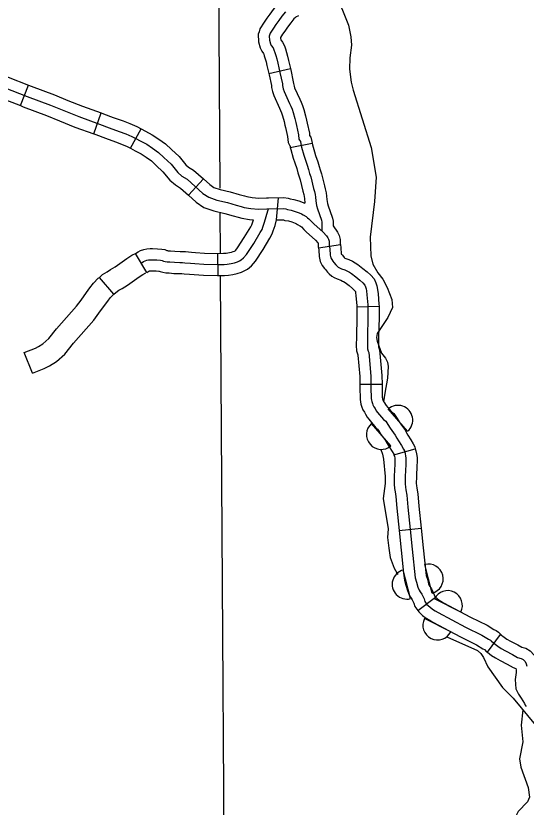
# Model space of a CAD drawing. Extents: x 1377389 to 1380723, y 1168351 to 1170484.
# Drawn here: x 1379498.1 to 1379567.2, y 1169210.4 to 1169317.6 of the extents above; entities that cross this region are included whole.
import ezdxf

# ---------------------------------------------------------------- set-up
doc = ezdxf.new("R2010")
doc.units = 0
doc.layers.add('B_Fill', color=7, linetype='Continuous')

msp = doc.modelspace()

# ---------------------------------------------------------------- linework, layer by layer
at = {"layer": 'B_Fill'}
for p, q in [((1379532.33, 1169309.8), (1379535.25, 1169310.48)), ((1379498.71, 1169305.44), (1379499.8, 1169308.23)), ((1379508.61, 1169301.64), (1379509.61, 1169304.47)), ((1379513.61, 1169299.66), (1379515.02, 1169302.31)), ((1379535.24, 1169299.79), (1379538.19, 1169300.34)), ((1379521.45, 1169293.29), (1379523.47, 1169295.51)), ((1379533.39, 1169289.98), (1379533.62, 1169292.96)), ((1379539.05, 1169286.16), (1379542.02, 1169286.64)), ((1379515.79, 1169282.82), (1379514.27, 1169285.41)), ((1379525.47, 1169282.43), (1379525.43, 1169285.43)), ((1379511.32, 1169279.88), (1379509.38, 1169282.18)), ((1379544.25, 1169278.18), (1379547.25, 1169278.27)), ((1379544.66, 1169267.69), (1379547.66, 1169267.72)), ((1379551.13, 1169261.33), (1379548.51, 1169264.35)), ((1379548.87, 1169259.36), (1379546.24, 1169262.38)), ((1379549.28, 1169258.15), (1379552.17, 1169258.93)), ((1379549.96, 1169247.88), (1379552.95, 1169248.2)), ((1379551.52, 1169238.65), (1379550.54, 1169242.53)), ((1379554.43, 1169239.39), (1379553.44, 1169243.27)), ((1379552.5, 1169237.03), (1379554.88, 1169238.87)), ((1379558.33, 1169236.84), (1379554.75, 1169238.64)), ((1379556.98, 1169234.16), (1379553.4, 1169235.96)), ((1379561.93, 1169231.39), (1379563.72, 1169233.8))]:
    msp.add_line(p, q, dxfattribs=at)
for points in [[(1379525.72, 1169294.26), (1379525.54, 1169322.81)], [(1379541.38, 1169320.77), (1379543.13, 1169316.36), (1379543.45, 1169314.75), (1379543.51, 1169313.63), (1379543.28, 1169311.9), (1379543.26, 1169310.38), (1379543.48, 1169308.6), (1379543.74, 1169307.53), (1379546.17, 1169299.78), (1379546.88, 1169295.76), (1379546.63, 1169292.47), (1379546.06, 1169287.64), (1379546.13, 1169285.11), (1379546.41, 1169283.98), (1379547.08, 1169282.78), (1379547.75, 1169281.95), (1379548.37, 1169280.79), (1379548.99, 1169279.19), (1379549.07, 1169278.11), (1379548.43, 1169276.73), (1379546.99, 1169274.55), (1379546.93, 1169274.03), (1379547.01, 1169273.53), (1379547.61, 1169271.91), (1379548.12, 1169271.23), (1379548.38, 1169270.7), (1379548.5, 1169270.1), (1379548.42, 1169268.54), (1379548.04, 1169266.5), (1379547.87, 1169265.33)], [(1379535.42, 1169320.45), (1379535.16, 1169320.37), (1379534.6, 1169320.11), (1379534.01, 1169319.74), (1379533.45, 1169319.14), (1379532.91, 1169318.45), (1379532.47, 1169317.85), (1379532.05, 1169317.28), (1379531.7, 1169316.76), (1379531.09, 1169315.83), (1379531, 1169315.44), (1379530.87, 1169315.11), (1379530.93, 1169314.09), (1379531.14, 1169313.28), (1379531.38, 1169312.81), (1379531.6, 1169312.51), (1379531.64, 1169312.43), (1379531.71, 1169312.2), (1379531.84, 1169311.79), (1379531.96, 1169311.39), (1379532.08, 1169310.86), (1379532.33, 1169309.8)], [(1379534.59, 1169318.16), (1379534.11, 1169317.55), (1379533.68, 1169316.96), (1379533.27, 1169316.42), (1379532.95, 1169315.94), (1379532.5, 1169315.24), (1379532.44, 1169314.99), (1379532.39, 1169314.86), (1379532.42, 1169314.32), (1379532.55, 1169313.81), (1379532.66, 1169313.6), (1379532.9, 1169313.28), (1379533.03, 1169312.98), (1379533.14, 1169312.66), (1379533.27, 1169312.23), (1379533.41, 1169311.77), (1379533.54, 1169311.21), (1379533.84, 1169309.94), (1379534.16, 1169308.41), (1379534.19, 1169308.17), (1379534.29, 1169307.71), (1379534.4, 1169307.34), (1379535.15, 1169305.73), (1379535.31, 1169305.35), (1379535.48, 1169304.95), (1379535.61, 1169304.49), (1379535.85, 1169303.69), (1379535.99, 1169303.15), (1379536.07, 1169302.77), (1379536.33, 1169301.48), (1379536.39, 1169300.92), (1379536.47, 1169300.78), (1379536.6, 1169300.57), (1379536.68, 1169300.25), (1379536.76, 1169299.82), (1379537.06, 1169298.74), (1379537.25, 1169298.18), (1379537.54, 1169297.37), (1379537.7, 1169296.78), (1379537.86, 1169296.27), (1379538.03, 1169295.79), (1379538.4, 1169294.2), (1379538.51, 1169293.8), (1379538.62, 1169293.4), (1379538.64, 1169293.02), (1379538.7, 1169292.54), (1379538.8, 1169291.89), (1379538.91, 1169291.44), (1379539.47, 1169289.93), (1379539.53, 1169289.66), (1379539.53, 1169289.37), (1379539.53, 1169288.42)], [(1379536.37, 1169317.61), (1379536.27, 1169317.58), (1379536.03, 1169317.46), (1379535.92, 1169317.4), (1379535.73, 1169317.19), (1379535.3, 1169316.64), (1379534.88, 1169316.07), (1379534.5, 1169315.55), (1379534.2, 1169315.11), (1379533.9, 1169314.65), (1379533.91, 1169314.55), (1379533.96, 1169314.37), (1379534.2, 1169314.04), (1379534.43, 1169313.53), (1379534.57, 1169313.12), (1379534.71, 1169312.66), (1379534.86, 1169312.16), (1379535, 1169311.55), (1379535.25, 1169310.48)], [(1379491.4, 1169313.19), (1379491.66, 1169312.9), (1379492.09, 1169312.36), (1379492.57, 1169311.95), (1379493.17, 1169311.57), (1379494.08, 1169310.93), (1379494.84, 1169310.44), (1379495.73, 1169309.88), (1379496.18, 1169309.65), (1379496.64, 1169309.45), (1379497.03, 1169309.31), (1379499.8, 1169308.23)], [(1379489.19, 1169311.15), (1379489.39, 1169310.94), (1379489.92, 1169310.27), (1379490.77, 1169309.54), (1379491.5, 1169309.07), (1379492.4, 1169308.44), (1379493.22, 1169307.91), (1379494.26, 1169307.26), (1379494.9, 1169306.94), (1379495.52, 1169306.66), (1379495.98, 1169306.5), (1379498.71, 1169305.44)], [(1379535.25, 1169310.48), (1379535.3, 1169310.27), (1379535.64, 1169308.65), (1379535.67, 1169308.43), (1379535.75, 1169308.09), (1379535.81, 1169307.86), (1379536.52, 1169306.34), (1379536.7, 1169305.92), (1379536.89, 1169305.44), (1379537.05, 1169304.92), (1379537.3, 1169304.08), (1379537.45, 1169303.49), (1379537.53, 1169303.08), (1379537.82, 1169301.71), (1379537.85, 1169301.41), (1379538, 1169301.16), (1379538.15, 1169300.57), (1379538.19, 1169300.34)], [(1379532.33, 1169309.8), (1379532.37, 1169309.62), (1379532.68, 1169308.18), (1379532.71, 1169307.92), (1379532.84, 1169307.34), (1379532.99, 1169306.81), (1379533.78, 1169305.11), (1379533.93, 1169304.78), (1379534.06, 1169304.46), (1379534.17, 1169304.06), (1379534.4, 1169303.29), (1379534.52, 1169302.81), (1379534.6, 1169302.46), (1379534.85, 1169301.26), (1379534.93, 1169300.44), (1379535.19, 1169300), (1379535.21, 1169299.98), (1379535.22, 1169299.93), (1379535.24, 1169299.79)], [(1379496.5, 1169307.9), (1379499.61, 1169306.7), (1379502.75, 1169305.52), (1379504.56, 1169304.76), (1379506.59, 1169303.95), (1379509.42, 1169302.95), (1379510.72, 1169302.44), (1379512.08, 1169301.95), (1379512.96, 1169301.62), (1379513.8, 1169301.26), (1379514.31, 1169300.98)], [(1379499.8, 1169308.23), (1379500.15, 1169308.1), (1379503.3, 1169306.91), (1379505.13, 1169306.15), (1379507.11, 1169305.35), (1379509.61, 1169304.47)], [(1379498.71, 1169305.44), (1379499.08, 1169305.29), (1379502.2, 1169304.12), (1379503.99, 1169303.37), (1379506.06, 1169302.54), (1379508.61, 1169301.64)], [(1379509.61, 1169304.47), (1379509.95, 1169304.35), (1379511.25, 1169303.84), (1379512.6, 1169303.36), (1379513.52, 1169303.01), (1379514.45, 1169302.61), (1379515.02, 1169302.31)], [(1379508.61, 1169301.64), (1379508.9, 1169301.54), (1379510.19, 1169301.03), (1379511.56, 1169300.54), (1379512.39, 1169300.23), (1379513.15, 1169299.9), (1379513.61, 1169299.66)], [(1379515.02, 1169302.31), (1379515.62, 1169301.99), (1379516.55, 1169301.5), (1379517.43, 1169300.92), (1379518.34, 1169300.28), (1379519.14, 1169299.52), (1379520.18, 1169298.54), (1379521.1, 1169297.44), (1379521.45, 1169297.12), (1379522.15, 1169296.7), (1379523.47, 1169295.51)], [(1379514.31, 1169300.98), (1379514.92, 1169300.66), (1379515.79, 1169300.21), (1379516.58, 1169299.68), (1379517.39, 1169299.11), (1379518.11, 1169298.43), (1379519.09, 1169297.51), (1379520.01, 1169296.39), (1379520.56, 1169295.9), (1379521.26, 1169295.49), (1379523.41, 1169293.54), (1379524.22, 1169293.02), (1379525.31, 1169292.64), (1379526.73, 1169292.3), (1379527.91, 1169291.97)], [(1379538.19, 1169300.34), (1379538.23, 1169300.15), (1379538.5, 1169299.18), (1379538.66, 1169298.67), (1379538.97, 1169297.83), (1379539.14, 1169297.2), (1379539.29, 1169296.73), (1379539.47, 1169296.2), (1379539.86, 1169294.57), (1379539.96, 1169294.19), (1379540.1, 1169293.65), (1379540.14, 1169293.16), (1379540.18, 1169292.74), (1379540.28, 1169292.19), (1379540.35, 1169291.87), (1379540.92, 1169290.34), (1379540.95, 1169290.2)], [(1379513.61, 1169299.66), (1379514.22, 1169299.33), (1379515.02, 1169298.91), (1379515.74, 1169298.44), (1379516.44, 1169297.95), (1379517.08, 1169297.34), (1379517.99, 1169296.48), (1379518.93, 1169295.35), (1379519.67, 1169294.69), (1379520.36, 1169294.28), (1379521.45, 1169293.29)], [(1379535.24, 1169299.79), (1379535.3, 1169299.48), (1379535.62, 1169298.31), (1379535.83, 1169297.68), (1379536.11, 1169296.92), (1379536.26, 1169296.36), (1379536.44, 1169295.81), (1379536.58, 1169295.38), (1379536.95, 1169293.84), (1379537.06, 1169293.41), (1379537.13, 1169293.15), (1379537.15, 1169292.88), (1379537.22, 1169292.24)], [(1379523.47, 1169295.51), (1379524.33, 1169294.74), (1379524.88, 1169294.37), (1379525.73, 1169294.08), (1379527.1, 1169293.75), (1379528.31, 1169293.41), (1379529.03, 1169293.22), (1379529.36, 1169293.11), (1379530.06, 1169293.01), (1379530.97, 1169292.92), (1379532.01, 1169292.95), (1379532.3, 1169292.96)], [(1379521.45, 1169293.29), (1379522.49, 1169292.35), (1379523.55, 1169291.66), (1379524.89, 1169291.2), (1379526.35, 1169290.85), (1379527.51, 1169290.52), (1379528.16, 1169290.34), (1379528.66, 1169290.18), (1379529.71, 1169290.03), (1379530.27, 1169289.97)], [(1379532.3, 1169292.96), (1379534.35, 1169292.99), (1379534.93, 1169292.91), (1379535.2, 1169292.83), (1379535.71, 1169292.74), (1379536.38, 1169292.53), (1379537.22, 1169292.24)], [(1379527.91, 1169291.97), (1379528.6, 1169291.78), (1379529.01, 1169291.64), (1379529.88, 1169291.52), (1379530.92, 1169291.42), (1379532.04, 1169291.45), (1379534.25, 1169291.49), (1379534.62, 1169291.44), (1379534.86, 1169291.37), (1379535.35, 1169291.28), (1379535.91, 1169291.1), (1379536.42, 1169290.93), (1379536.76, 1169290.79), (1379537, 1169290.65), (1379537.39, 1169290.4), (1379537.58, 1169290.26), (1379537.77, 1169290.09), (1379538.12, 1169289.74), (1379538.44, 1169289.42), (1379539.68, 1169288.28), (1379540.16, 1169287.79), (1379540.33, 1169287.53), (1379540.42, 1169287.35), (1379540.48, 1169287.09), (1379540.5, 1169286.84), (1379540.52, 1169286.47), (1379540.59, 1169286.04), (1379540.65, 1169285.19), (1379540.72, 1169284.83), (1379540.84, 1169284.58), (1379541.01, 1169284.35), (1379541.15, 1169284.19), (1379541.42, 1169283.88), (1379541.56, 1169283.72), (1379541.71, 1169283.58), (1379541.91, 1169283.47), (1379542.17, 1169283.33), (1379542.63, 1169283.18), (1379542.99, 1169283.02), (1379543.24, 1169282.88), (1379543.54, 1169282.69), (1379544.13, 1169282.23), (1379544.66, 1169281.79), (1379545.06, 1169281.42), (1379545.31, 1169281.14), (1379545.43, 1169280.88), (1379545.52, 1169280.63), (1379545.57, 1169280.34), (1379545.62, 1169279.81), (1379545.74, 1169278.44), (1379545.76, 1169277.86), (1379545.76, 1169276.78), (1379545.69, 1169274.09), (1379545.67, 1169272.99), (1379545.71, 1169272.48), (1379545.8, 1169272.16), (1379545.87, 1169271.99), (1379546.15, 1169268.81), (1379546.16, 1169266.94), (1379546.18, 1169266.08), (1379546.2, 1169265.78), (1379546.24, 1169265.55), (1379546.27, 1169265.34), (1379546.36, 1169265.08), (1379546.43, 1169264.89), (1379546.57, 1169264.64), (1379546.71, 1169264.39), (1379546.88, 1169264.11), (1379547.06, 1169263.89), (1379547.85, 1169262.9), (1379548.16, 1169262.68), (1379548.43, 1169262.26), (1379548.76, 1169261.75), (1379549.23, 1169261.1), (1379549.46, 1169260.78), (1379549.67, 1169260.38), (1379549.88, 1169260.03), (1379550.3, 1169259.38), (1379550.56, 1169258.92), (1379550.69, 1169258.68), (1379550.79, 1169258.29), (1379550.86, 1169258.01), (1379550.9, 1169257.7), (1379550.9, 1169257.43), (1379550.9, 1169257.13), (1379550.88, 1169256.82), (1379550.81, 1169255.19), (1379550.79, 1169254.22), (1379550.83, 1169253.77), (1379550.9, 1169253.38), (1379551.02, 1169252.66), (1379551.14, 1169251.05), (1379551.46, 1169248.03), (1379551.72, 1169245.37), (1379552.17, 1169241.47), (1379552.35, 1169240.9), (1379552.53, 1169240.19), (1379552.68, 1169239.79), (1379552.84, 1169239.58), (1379553.07, 1169239.25), (1379553.35, 1169238.62)], [(1379515.03, 1169284.12), (1379515.37, 1169284.31), (1379515.57, 1169284.43), (1379515.79, 1169284.5), (1379516.04, 1169284.55), (1379516.3, 1169284.57), (1379516.56, 1169284.57), (1379517.17, 1169284.56), (1379517.66, 1169284.5), (1379517.87, 1169284.47), (1379518.08, 1169284.39), (1379518.31, 1169284.33), (1379518.55, 1169284.29), (1379518.92, 1169284.27), (1379519.54, 1169284.22), (1379520.27, 1169284.19), (1379520.62, 1169284.18), (1379520.95, 1169284.16), (1379521.73, 1169284.1), (1379522.31, 1169284.04), (1379523.54, 1169283.97), (1379525.4, 1169283.93), (1379526.26, 1169283.94), (1379526.71, 1169283.98), (1379527.23, 1169284.06), (1379527.67, 1169284.13), (1379528.08, 1169284.28), (1379528.38, 1169284.42), (1379528.6, 1169284.55), (1379528.92, 1169284.81), (1379529.3, 1169285.27), (1379530.28, 1169286.77), (1379531.17, 1169288.26), (1379531.41, 1169288.68), (1379531.51, 1169288.96), (1379531.74, 1169289.64), (1379532.18, 1169291.17), (1379532.28, 1169291.46)], [(1379525.78, 1169285.43), (1379525.74, 1169291.02)], [(1379525.43, 1169285.43), (1379526.19, 1169285.44), (1379526.54, 1169285.47), (1379526.99, 1169285.54), (1379527.29, 1169285.59), (1379527.51, 1169285.67), (1379527.67, 1169285.74), (1379527.75, 1169285.79), (1379527.86, 1169285.87), (1379528.08, 1169286.16), (1379529.01, 1169287.57), (1379529.88, 1169289.02), (1379530.04, 1169289.3), (1379530.08, 1169289.43), (1379530.27, 1169289.97)], [(1379525.47, 1169282.43), (1379526.34, 1169282.44), (1379526.89, 1169282.49), (1379527.47, 1169282.58), (1379528.05, 1169282.68), (1379528.65, 1169282.89), (1379529.09, 1169283.09), (1379529.45, 1169283.31), (1379529.99, 1169283.74), (1379530.51, 1169284.39), (1379531.55, 1169285.97), (1379532.46, 1169287.5), (1379532.79, 1169288.07), (1379532.93, 1169288.48), (1379533.17, 1169289.19), (1379533.39, 1169289.98)], [(1379533.39, 1169289.98), (1379534.16, 1169289.99), (1379534.3, 1169289.97), (1379534.52, 1169289.9), (1379535, 1169289.82), (1379535.45, 1169289.68), (1379535.89, 1169289.53), (1379536.09, 1169289.44), (1379536.23, 1169289.36), (1379536.54, 1169289.16), (1379536.63, 1169289.1), (1379536.74, 1169289), (1379537.06, 1169288.68), (1379537.4, 1169288.34), (1379538.63, 1169287.21), (1379538.98, 1169286.85), (1379538.99, 1169286.83), (1379539, 1169286.74), (1379539.03, 1169286.3), (1379539.05, 1169286.16)], [(1379540.95, 1169290.2), (1379541.03, 1169289.81), (1379541.03, 1169289.18)], [(1379541.03, 1169289.18), (1379541.63, 1169288.28), (1379541.84, 1169287.86), (1379541.97, 1169287.31), (1379541.99, 1169286.95), (1379542.01, 1169286.65), (1379542.02, 1169286.64)], [(1379542.02, 1169286.64), (1379542.09, 1169286.2), (1379542.14, 1169285.38), (1379542.14, 1169285.34), (1379542.17, 1169285.31), (1379542.29, 1169285.17), (1379542.55, 1169284.86), (1379542.6, 1169284.81), (1379542.62, 1169284.79), (1379542.77, 1169284.71), (1379543.17, 1169284.58), (1379543.66, 1169284.36), (1379544.02, 1169284.16), (1379544.4, 1169283.91), (1379545.07, 1169283.4), (1379545.64, 1169282.92), (1379546.14, 1169282.47), (1379546.58, 1169281.97), (1379546.82, 1169281.45), (1379546.97, 1169281.02), (1379547.06, 1169280.54), (1379547.12, 1169279.95), (1379547.24, 1169278.53), (1379547.25, 1169278.27)], [(1379509.38, 1169282.18), (1379509.82, 1169282.55), (1379510.42, 1169282.94), (1379510.87, 1169283.23), (1379511.51, 1169283.62), (1379513.11, 1169284.75), (1379513.8, 1169285.19), (1379514.38, 1169285.47)], [(1379514.27, 1169285.41), (1379514.63, 1169285.62), (1379514.96, 1169285.8), (1379515.4, 1169285.96), (1379515.83, 1169286.03), (1379516.24, 1169286.08), (1379516.59, 1169286.07), (1379517.27, 1169286.06), (1379517.86, 1169285.99), (1379518.25, 1169285.93), (1379518.54, 1169285.82), (1379518.63, 1169285.8), (1379518.71, 1169285.78), (1379519.02, 1169285.77), (1379519.62, 1169285.72), (1379520.33, 1169285.69), (1379520.7, 1169285.68), (1379521.06, 1169285.66), (1379521.86, 1169285.59), (1379522.42, 1169285.54), (1379523.6, 1169285.47), (1379525.4, 1169285.43), (1379525.42, 1169285.43)], [(1379539.05, 1169286.16), (1379539.1, 1169285.87), (1379539.15, 1169285.01), (1379539.28, 1169284.34), (1379539.56, 1169283.78), (1379539.86, 1169283.4), (1379540.02, 1169283.22), (1379540.28, 1169282.9), (1379540.49, 1169282.66), (1379540.85, 1169282.35), (1379541.19, 1169282.15), (1379541.57, 1169281.96), (1379542.08, 1169281.78), (1379542.32, 1169281.67), (1379542.46, 1169281.6), (1379542.67, 1169281.46), (1379543.2, 1169281.06), (1379543.67, 1169280.66), (1379543.99, 1169280.37), (1379544.04, 1169280.32), (1379544.04, 1169280.31), (1379544.06, 1169280.25), (1379544.08, 1169280.13), (1379544.13, 1169279.67), (1379544.25, 1169278.35), (1379544.25, 1169278.18)], [(1379515.79, 1169282.82), (1379516.1, 1169283.01), (1379516.18, 1169283.05), (1379516.24, 1169283.06), (1379516.36, 1169283.07), (1379516.54, 1169283.07), (1379517.07, 1169283.06), (1379517.45, 1169283.02), (1379517.49, 1169283.01), (1379517.62, 1169282.96), (1379517.99, 1169282.86), (1379518.38, 1169282.8), (1379518.82, 1169282.77), (1379519.45, 1169282.72), (1379520.21, 1169282.7), (1379520.55, 1169282.68), (1379520.85, 1169282.66), (1379521.6, 1169282.6), (1379522.2, 1169282.55), (1379523.47, 1169282.47), (1379525.39, 1169282.43), (1379525.47, 1169282.43)], [(1379500.32, 1169269.21), (1379499.22, 1169272), (1379500.71, 1169272.58), (1379501.16, 1169272.79), (1379501.73, 1169273.18), (1379502.54, 1169273.88), (1379503.58, 1169275.19), (1379506.3, 1169278.27), (1379506.91, 1169279.1), (1379507.64, 1169280.11), (1379508.09, 1169280.75), (1379508.59, 1169281.39), (1379509.24, 1169282.05), (1379509.31, 1169282.12), (1379509.38, 1169282.18)], [(1379511.32, 1169279.88), (1379511.63, 1169280.14), (1379512.04, 1169280.42), (1379512.46, 1169280.68), (1379513.17, 1169281.12), (1379514.79, 1169282.26), (1379515.27, 1169282.57), (1379515.68, 1169282.77)], [(1379526.54, 1169164.11), (1379525.8, 1169282.43)], [(1379500.32, 1169269.21), (1379501.89, 1169269.83), (1379502.65, 1169270.18), (1379503.56, 1169270.8), (1379504.7, 1169271.78), (1379505.88, 1169273.26), (1379508.64, 1169276.39), (1379509.33, 1169277.33), (1379510.08, 1169278.36), (1379510.51, 1169278.97), (1379510.85, 1169279.41), (1379511.32, 1169279.88)], [(1379544.25, 1169278.18), (1379544.26, 1169277.84), (1379544.26, 1169276.8), (1379544.19, 1169274.12), (1379544.17, 1169272.95), (1379544.22, 1169272.22), (1379544.37, 1169271.68), (1379544.39, 1169271.64), (1379544.65, 1169268.74), (1379544.66, 1169267.69)], [(1379547.25, 1169278.27), (1379547.26, 1169277.89), (1379547.26, 1169276.76), (1379547.19, 1169274.06), (1379547.18, 1169273.03), (1379547.2, 1169272.73), (1379547.22, 1169272.64), (1379547.34, 1169272.34), (1379547.65, 1169268.89), (1379547.66, 1169267.72)], [(1379544.66, 1169267.69), (1379544.67, 1169266.92), (1379544.68, 1169266.02), (1379544.71, 1169265.62), (1379544.75, 1169265.31), (1379544.81, 1169264.98), (1379544.94, 1169264.59), (1379545.06, 1169264.25), (1379545.27, 1169263.9), (1379545.42, 1169263.63), (1379545.65, 1169263.26), (1379545.88, 1169262.96), (1379546.8, 1169261.81), (1379547.05, 1169261.63), (1379547.16, 1169261.45), (1379547.52, 1169260.89), (1379548.02, 1169260.22), (1379548.18, 1169259.99), (1379548.36, 1169259.65), (1379548.61, 1169259.23), (1379549.02, 1169258.6), (1379549.24, 1169258.21), (1379549.28, 1169258.14), (1379549.28, 1169258.15)], [(1379547.66, 1169267.72), (1379547.66, 1169266.96), (1379547.68, 1169266.14), (1379547.69, 1169265.94), (1379547.72, 1169265.79), (1379547.73, 1169265.7), (1379547.77, 1169265.57), (1379547.79, 1169265.52), (1379547.87, 1169265.38), (1379548, 1169265.16), (1379548.12, 1169264.97), (1379548.24, 1169264.81), (1379548.89, 1169264), (1379549.28, 1169263.72), (1379549.69, 1169263.06), (1379549.99, 1169262.6), (1379550.45, 1169261.98), (1379550.74, 1169261.57), (1379550.98, 1169261.11), (1379551.15, 1169260.82), (1379551.58, 1169260.16), (1379551.88, 1169259.63), (1379552.09, 1169259.22), (1379552.17, 1169258.93)], [(1379547.49, 1169258.87), (1379547.73, 1169258.24), (1379547.88, 1169257.55), (1379548.09, 1169255.22), (1379548.09, 1169254.24), (1379547.8, 1169252.24), (1379548.5, 1169248.09), (1379548.42, 1169246.92), (1379548.56, 1169245.47), (1379548.77, 1169244.21), (1379549.3, 1169242.79), (1379549.66, 1169242.15), (1379549.8, 1169241.93)], [(1379552.17, 1169258.93), (1379552.24, 1169258.67), (1379552.34, 1169258.28), (1379552.4, 1169257.78), (1379552.4, 1169257.43), (1379552.4, 1169257.09), (1379552.38, 1169256.74), (1379552.31, 1169255.14), (1379552.29, 1169254.27), (1379552.32, 1169253.96), (1379552.37, 1169253.64), (1379552.51, 1169252.85), (1379552.64, 1169251.18), (1379552.95, 1169248.2)], [(1379549.28, 1169258.15), (1379549.34, 1169257.91), (1379549.38, 1169257.75), (1379549.4, 1169257.61), (1379549.4, 1169257.43), (1379549.4, 1169257.18), (1379549.38, 1169256.89), (1379549.31, 1169255.23), (1379549.29, 1169254.18), (1379549.34, 1169253.58), (1379549.42, 1169253.12), (1379549.53, 1169252.48), (1379549.65, 1169250.91), (1379549.96, 1169247.88)], [(1379549.96, 1169247.89), (1379549.96, 1169247.88), (1379550.23, 1169245.21)], [(1379549.96, 1169247.88), (1379549.96, 1169247.88), (1379550.23, 1169245.21), (1379550.59, 1169242.1)], [(1379552.95, 1169248.2), (1379552.95, 1169248.19), (1379553.21, 1169245.53), (1379553.65, 1169241.78), (1379553.8, 1169241.29), (1379553.96, 1169240.65), (1379554.01, 1169240.53), (1379554.06, 1169240.45), (1379554.38, 1169239.98), (1379554.74, 1169239.17), (1379554.82, 1169238.95), (1379554.88, 1169238.87)], [(1379550.59, 1169242.1), (1379550.7, 1169241.17), (1379550.9, 1169240.5), (1379551.09, 1169239.74), (1379551.36, 1169239.05), (1379551.62, 1169238.71), (1379551.75, 1169238.51), (1379551.95, 1169238.06), (1379552.12, 1169237.58), (1379552.5, 1169237.03)], [(1379551.6, 1169238.74), (1379551.62, 1169238.71), (1379551.75, 1169238.51), (1379551.95, 1169238.06), (1379552.12, 1169237.58), (1379552.5, 1169237.03)], [(1379553.35, 1169238.62), (1379553.47, 1169238.26), (1379553.75, 1169237.86), (1379554.14, 1169237.53), (1379554.49, 1169237.23), (1379554.87, 1169237.02), (1379555.26, 1169236.79), (1379558.97, 1169234.81), (1379561.16, 1169233.72), (1379562.06, 1169233.18), (1379562.34, 1169233.04), (1379562.46, 1169232.95), (1379562.81, 1169232.6), (1379563.35, 1169232.2), (1379563.79, 1169231.9), (1379564.36, 1169231.58), (1379565.32, 1169231.09), (1379566.01, 1169230.7), (1379566.51, 1169230.55), (1379566.78, 1169230.39), (1379567.03, 1169230.12), (1379567.18, 1169229.84), (1379567.28, 1169229.49)], [(1379554.88, 1169238.87), (1379555.11, 1169238.67), (1379555.34, 1169238.47), (1379555.61, 1169238.32), (1379555.99, 1169238.1), (1379559.66, 1169236.14), (1379561.89, 1169235.04), (1379562.78, 1169234.49), (1379563.11, 1169234.33), (1379563.43, 1169234.1), (1379563.79, 1169233.74), (1379563.72, 1169233.8)], [(1379552.5, 1169237.03), (1379552.63, 1169236.85), (1379553.16, 1169236.39), (1379553.63, 1169235.99), (1379554.13, 1169235.72), (1379554.52, 1169235.48), (1379558.29, 1169233.48), (1379560.44, 1169232.41), (1379561.33, 1169231.87), (1379561.52, 1169231.77), (1379561.83, 1169231.46), (1379561.93, 1169231.39)], [(1379563.72, 1169233.8), (1379564.22, 1169233.42), (1379564.58, 1169233.18), (1379565.07, 1169232.91), (1379566.03, 1169232.41), (1379566.6, 1169232.09), (1379567.14, 1169231.93), (1379567.74, 1169231.56), (1379568.26, 1169231), (1379568.57, 1169230.4), (1379568.76, 1169229.76), (1379568.8, 1169229.22), (1379568.85, 1169228.55), (1379568.72, 1169227.59), (1379568.74, 1169227.27), (1379568.79, 1169227.17), (1379569.04, 1169226.75), (1379569.57, 1169225.9), (1379569.67, 1169225.7), (1379569.68, 1169225.69)], [(1379556.43, 1169233.49), (1379560.59, 1169231.64), (1379561.02, 1169231.24), (1379561.42, 1169230.7), (1379561.97, 1169229.4), (1379563.97, 1169226.63), (1379565.42, 1169225.19), (1379568.43, 1169221.52), (1379568.99, 1169221.16), (1379572.19, 1169220.22), (1379574.26, 1169219.4), (1379576.42, 1169218.21), (1379578.1, 1169216.63), (1379581.27, 1169211.85), (1379581.96, 1169210.49), (1379582.29, 1169209.27), (1379583.15, 1169204.77)], [(1379561.93, 1169231.39), (1379562.48, 1169230.97), (1379563.01, 1169230.62), (1379563.65, 1169230.26), (1379564.61, 1169229.76), (1379565.43, 1169229.31), (1379565.79, 1169229.2), (1379565.81, 1169228.99), (1379565.83, 1169228.66), (1379565.7, 1169227.7), (1379565.78, 1169226.45), (1379566.16, 1169225.72), (1379566.48, 1169225.18), (1379566.94, 1169224.46), (1379567.04, 1169224.23), (1379567.18, 1169224.03)], [(1379566.71, 1169223.61), (1379566.51, 1169221.49), (1379566.72, 1169219.26), (1379566.27, 1169216.94), (1379566.45, 1169215.81), (1379567.45, 1169213.08), (1379567.64, 1169211.75), (1379567.37, 1169211.12), (1379566.1, 1169209.83), (1379565.56, 1169208.73), (1379564.55, 1169205.56), (1379562.41, 1169202.38), (1379556.59, 1169197.53), (1379551.93, 1169192.8), (1379550.17, 1169191.27), (1379549.5, 1169190.45), (1379549.05, 1169189.71), (1379548.19, 1169187.68)]]:
    msp.add_lwpolyline(points, dxfattribs=at)
for centre, start, end in [((1379549.82, 1169262.84), 310.9833, 130.9834), ((1379547.55, 1169260.87), 130.9834, 310.9833), ((1379551.03, 1169240.59), 104.1926, 284.1926), ((1379553.94, 1169241.33), 284.1926, 104.1926), ((1379556.54, 1169237.74), 333.3401, 153.3401), ((1379555.19, 1169235.06), 153.3401, 333.3401)]:
    msp.add_arc(centre, 2, start, end, dxfattribs=at)

doc.saveas('drawing.dxf')
